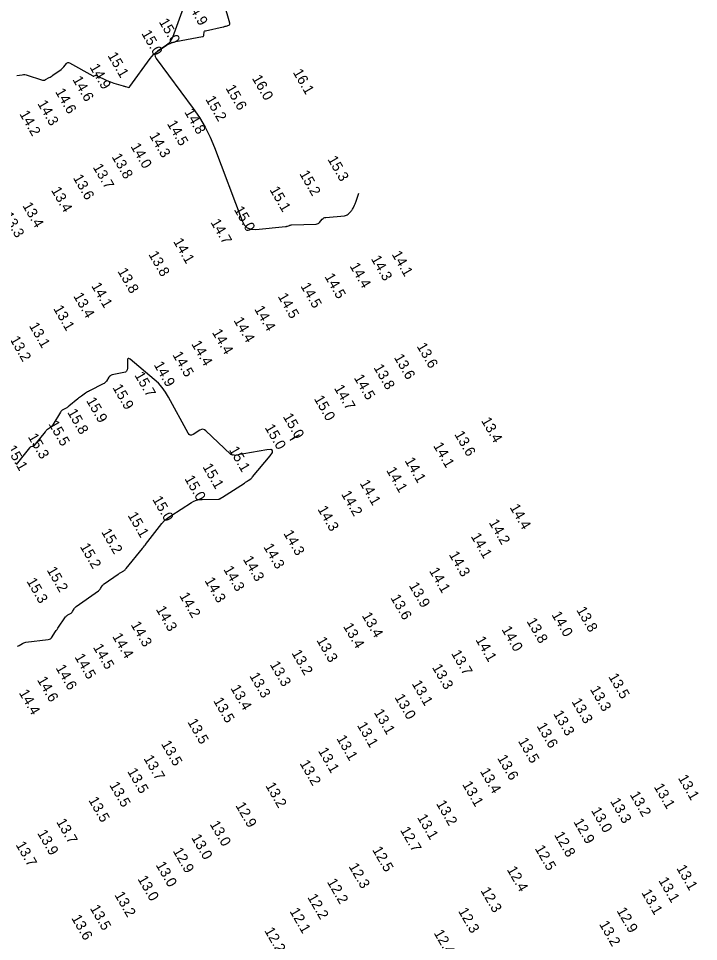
# Model space of a CAD drawing. Extents: x 988130 to 1132882, y 654656 to 841453.
# Drawn here: x 1054105.1 to 1054435.6, y 744148.2 to 744596.3 of the extents above; entities that cross this region are included whole.
import ezdxf

# ---------------------------------------------------------------- set-up
doc = ezdxf.new("R2010")
doc.units = 0
doc.layers.add('V-TOPO-MAJR', color=7, linetype='Continuous')
doc.layers.add('V-TOPO-SOUN', color=7, linetype='Continuous')

msp = doc.modelspace()

# ---------------------------------------------------------------- linework, layer by layer
at = {"layer": 'V-TOPO-MAJR'}
for points in [[(1054104.28, 744568.65), (1054106.89, 744569.03), (1054107.54, 744569.09), (1054108.18, 744569.07), (1054108.81, 744568.97), (1054109.44, 744568.8), (1054116.33, 744566.46), (1054116.82, 744566.34), (1054117.31, 744566.33), (1054117.78, 744566.42), (1054118.25, 744566.63), (1054120.1, 744567.65), (1054120.56, 744567.91), (1054121.01, 744568.18), (1054121.45, 744568.47), (1054121.88, 744568.77), (1054125.81, 744571.55), (1054126.2, 744571.85), (1054126.57, 744572.18), (1054126.91, 744572.54), (1054127.22, 744572.92), (1054128.42, 744574.53), (1054128.73, 744574.85), (1054129.08, 744575), (1054129.47, 744575), (1054129.88, 744574.84), (1054141.32, 744568.44), (1054141.46, 744568.38), (1054141.6, 744568.35), (1054141.74, 744568.37), (1054141.89, 744568.43), (1054142.46, 744568.72), (1054142.61, 744568.77), (1054142.75, 744568.79), (1054142.9, 744568.78), (1054143.04, 744568.72), (1054148.15, 744566.22), (1054148.96, 744565.84), (1054149.79, 744565.5), (1054150.63, 744565.19), (1054151.48, 744564.92), (1054156.07, 744563.56), (1054156.36, 744563.48), (1054156.64, 744563.39), (1054156.93, 744563.31), (1054157.21, 744563.23), (1054158.35, 744562.9), (1054158.62, 744562.86), (1054158.87, 744562.9), (1054159.08, 744563.02), (1054159.27, 744563.22), (1054169.08, 744576.91), (1054169.86, 744577.9), (1054170.72, 744578.82), (1054171.66, 744579.64), (1054172.68, 744580.39), (1054176.92, 744583.21), (1054178, 744583.86), (1054179.14, 744584.39), (1054180.31, 744584.8), (1054181.54, 744585.09), (1054194.57, 744587.56), (1054194.85, 744587.65), (1054195.06, 744587.81), (1054195.19, 744588.03), (1054195.25, 744588.32), (1054195.34, 744589.6), (1054195.4, 744589.89), (1054195.54, 744590.12), (1054195.74, 744590.28), (1054196.02, 744590.38), (1054204.56, 744592.25), (1054204.92, 744592.33), (1054205.27, 744592.42), (1054205.62, 744592.53), (1054205.97, 744592.65), (1054207.35, 744593.14), (1054207.64, 744593.29), (1054207.82, 744593.5), (1054207.89, 744593.77), (1054207.84, 744594.09), (1054198.92, 744625.13)], [(1054185.1, 744601.39), (1054179.91, 744587.01), (1054179.39, 744585.88), (1054178.73, 744584.87), (1054177.9, 744583.98), (1054176.92, 744583.21), (1054172.68, 744580.39), (1054171.85, 744579.65), (1054171.47, 744578.82), (1054171.55, 744577.92), (1054172.08, 744576.93), (1054190.06, 744552.69), (1054193.14, 744548.22), (1054195.89, 744543.57), (1054198.31, 744538.73), (1054200.39, 744533.72), (1054213.77, 744498.13), (1054214.84, 744496.12), (1054216.32, 744494.75), (1054218.2, 744494.02), (1054220.48, 744493.93), (1054234.82, 744495.26), (1054235.08, 744495.29), (1054235.33, 744495.34), (1054235.58, 744495.41), (1054235.83, 744495.5), (1054236.8, 744495.88), (1054237.05, 744495.96), (1054237.3, 744496.03), (1054237.55, 744496.07), (1054237.81, 744496.09), (1054249.8, 744496.54), (1054250.29, 744496.61), (1054250.72, 744496.76), (1054251.12, 744497.01), (1054251.46, 744497.35), (1054252.77, 744498.88), (1054253.12, 744499.22), (1054253.51, 744499.48), (1054253.95, 744499.65), (1054254.43, 744499.74), (1054263.59, 744500.54), (1054264.06, 744500.62), (1054264.49, 744500.78), (1054264.89, 744501.01), (1054265.25, 744501.32), (1054266.73, 744502.82), (1054267.01, 744503.13), (1054267.26, 744503.45), (1054267.48, 744503.79), (1054267.68, 744504.15), (1054268.41, 744505.63), (1054268.59, 744506.01), (1054268.76, 744506.39), (1054268.91, 744506.77), (1054269.05, 744507.16), (1054270.57, 744511.51)], [(1054104.74, 744291.55), (1054105.14, 744291.68), (1054105.53, 744291.88), (1054107.03, 744292.84), (1054107.42, 744293.06), (1054107.82, 744293.23), (1054108.24, 744293.36), (1054108.67, 744293.44), (1054119.58, 744294.82), (1054120.17, 744294.95), (1054120.68, 744295.2), (1054121.13, 744295.56), (1054121.5, 744296.04), (1054122.85, 744298.16), (1054123.19, 744298.69), (1054123.53, 744299.22), (1054123.88, 744299.74), (1054124.23, 744300.26), (1054128.05, 744305.78), (1054128.26, 744306.06), (1054128.51, 744306.31), (1054128.79, 744306.53), (1054129.09, 744306.71), (1054130.37, 744307.39), (1054130.67, 744307.58), (1054130.94, 744307.8), (1054131.17, 744308.06), (1054131.37, 744308.35), (1054132.16, 744309.72), (1054132.37, 744310.04), (1054132.61, 744310.33), (1054132.88, 744310.59), (1054133.17, 744310.82), (1054144.03, 744318.52), (1054144.31, 744318.75), (1054144.57, 744318.99), (1054144.8, 744319.27), (1054145.01, 744319.56), (1054145.79, 744320.8), (1054146, 744321.09), (1054146.23, 744321.36), (1054146.5, 744321.61), (1054146.78, 744321.83), (1054153.59, 744326.49), (1054153.92, 744326.72), (1054154.25, 744326.94), (1054154.59, 744327.15), (1054154.92, 744327.36), (1054156.28, 744328.2), (1054156.61, 744328.42), (1054156.91, 744328.66), (1054157.19, 744328.94), (1054157.46, 744329.23), (1054165.32, 744338.95), (1054165.46, 744339.12), (1054165.59, 744339.29), (1054165.73, 744339.46), (1054165.86, 744339.63), (1054166.4, 744340.31), (1054166.53, 744340.49), (1054166.67, 744340.66), (1054166.8, 744340.83), (1054166.93, 744341), (1054173.58, 744349.73), (1054174.79, 744351.19), (1054176.11, 744352.52), (1054177.55, 744353.73), (1054179.09, 744354.82), (1054189.14, 744361.27), (1054190.35, 744361.94), (1054191.61, 744362.42), (1054192.93, 744362.72), (1054194.31, 744362.83), (1054202.36, 744362.95), (1054202.54, 744362.97), (1054202.71, 744363), (1054202.88, 744363.06), (1054203.04, 744363.15), (1054203.66, 744363.52), (1054203.81, 744363.62), (1054203.97, 744363.71), (1054204.12, 744363.81), (1054204.27, 744363.91), (1054214.89, 744370.73), (1054215.04, 744370.83), (1054215.19, 744370.93), (1054215.34, 744371.03), (1054215.5, 744371.14), (1054216.1, 744371.54), (1054216.25, 744371.64), (1054216.4, 744371.75), (1054216.55, 744371.85), (1054216.7, 744371.96), (1054217.96, 744372.85), (1054218.21, 744373.04), (1054218.45, 744373.25), (1054218.68, 744373.47), (1054218.89, 744373.71), (1054227.47, 744384.05), (1054228.5, 744385.58), (1054228.57, 744386.56), (1054227.68, 744386.98), (1054225.85, 744386.85), (1054210.98, 744384.25), (1054210.73, 744384.22), (1054210.49, 744384.21), (1054210.24, 744384.22), (1054210, 744384.25), (1054209.02, 744384.42), (1054208.78, 744384.48), (1054208.56, 744384.57), (1054208.35, 744384.69), (1054208.17, 744384.85), (1054196.22, 744396.15), (1054195.52, 744396.66), (1054194.79, 744396.88), (1054194.02, 744396.8), (1054193.24, 744396.43), (1054190.03, 744394.37), (1054189.27, 744394.02), (1054188.6, 744394.02), (1054188.02, 744394.35), (1054187.52, 744395.02), (1054178.1, 744412.49), (1054176.65, 744414.9), (1054174.99, 744417.14), (1054173.13, 744419.22), (1054171.06, 744421.12), (1054159.4, 744430.88), (1054158.79, 744431.28), (1054158.36, 744431.3), (1054158.11, 744430.95), (1054158.04, 744430.23), (1054158.11, 744426.59), (1054158.01, 744425.77), (1054157.69, 744425.14), (1054157.14, 744424.68), (1054156.36, 744424.41), (1054150.74, 744423.27), (1054150.23, 744423.12), (1054149.78, 744422.88), (1054149.39, 744422.55), (1054149.07, 744422.13), (1054147.87, 744420.29), (1054147.55, 744419.85), (1054147.18, 744419.47), (1054146.76, 744419.15), (1054146.3, 744418.88), (1054139.65, 744415.56), (1054139.14, 744415.29), (1054138.64, 744415), (1054138.14, 744414.69), (1054137.66, 744414.37), (1054135.76, 744413.03), (1054135.29, 744412.69), (1054134.83, 744412.34), (1054134.37, 744411.98), (1054133.92, 744411.61), (1054129.69, 744408.06), (1054129.35, 744407.79), (1054129, 744407.54), (1054128.63, 744407.32), (1054128.25, 744407.11), (1054126.72, 744406.34), (1054126.35, 744406.12), (1054126.03, 744405.86), (1054125.74, 744405.56), (1054125.5, 744405.21), (1054121.79, 744399.02), (1054121.56, 744398.68), (1054121.3, 744398.36), (1054121, 744398.07), (1054120.67, 744397.81), (1054119.3, 744396.84), (1054118.97, 744396.58), (1054118.66, 744396.31), (1054118.36, 744396.01), (1054118.09, 744395.69), (1054112.62, 744388.92), (1054112.48, 744388.78), (1054112.33, 744388.66), (1054112.15, 744388.57), (1054111.96, 744388.51), (1054111.16, 744388.32), (1054110.97, 744388.26), (1054110.8, 744388.17), (1054110.64, 744388.05), (1054110.51, 744387.9), (1054104.03, 744379.78)]]:
    msp.add_lwpolyline(points, dxfattribs=at)
msp.add_lwpolyline([(1054239.31, 744392.94), (1054238.2, 744392.29), (1054237.09, 744391.63), (1054238.2, 744392.29), (1054239.31, 744392.94), (1054240.42, 744393.59), (1054241.53, 744394.23), (1054240.42, 744393.59)], close=True, dxfattribs=at)

# ---------------------------------------------------------------- texts
at = {"layer": 'V-TOPO-SOUN'}
for s, p in [('14.9 ', (1054186.67, 744603.65)), ('15.0 ', (1054173.21, 744594.72)), ('15.0 ', (1054164.73, 744589.08)), ('15.1 ', (1054148.28, 744578.35)), ('14.9 ', (1054139.58, 744572.7)), ('16.1 ', (1054238.32, 744570.19)), ('14.6 ', (1054131.23, 744566.74)), ('16.0 ', (1054218.45, 744567.31)), ('14.6 ', (1054122.83, 744560.79)), ('15.6 ', (1054205.61, 744562.53)), ('14.3 ', (1054114.2, 744555.04)), ('15.2 ', (1054195.82, 744557.15)), ('14.2 ', (1054105.46, 744550.04)), ('14.8 ', (1054185.63, 744550.91)), ('14.5 ', (1054177.15, 744545.27)), ('14.3 ', (1054168.54, 744539.5)), ('14.0 ', (1054159.47, 744534.23)), ('13.8 ', (1054150.3, 744529.19)), ('15.3 ', (1054255.15, 744528.01)), ('13.7 ', (1054141.12, 744524.18)), ('13.6 ', (1054131.49, 744518.99)), ('15.2 ', (1054241.49, 744520.95)), ('13.4 ', (1054120.86, 744512.96)), ('15.1 ', (1054227.01, 744513.2)), ('13.4 ', (1054106.93, 744505.49)), ('13.3 ', (1054097.53, 744500.67)), ('15.0 ', (1054209.69, 744503.57)), ('14.7 ', (1054198.32, 744497.4)), ('14.1 ', (1054180.2, 744488.07)), ('13.8 ', (1054168.15, 744481.79)), ('14.3 ', (1054276.25, 744479.69)), ('14.1 ', (1054286.35, 744481.87)), ('13.8 ', (1054153.14, 744473.6)), ('14.4 ', (1054265.91, 744476.15)), ('14.5 ', (1054253.71, 744471.01)), ('14.1 ', (1054140.37, 744466.54)), ('14.5 ', (1054242.02, 744466.43)), ('13.4 ', (1054131.64, 744461.6)), ('14.5 ', (1054230.98, 744461.4)), ('13.1 ', (1054121.94, 744455.47)), ('14.4 ', (1054219.57, 744455.25)), ('13.1 ', (1054110.12, 744447.13)), ('14.4 ', (1054209.53, 744449.73)), ('14.4 ', (1054199.02, 744443.96)), ('13.2 ', (1054100.8, 744440.52)), ('14.4 ', (1054188.98, 744438.34)), ('13.6 ', (1054298.48, 744437.24)), ('14.5 ', (1054179.83, 744433.04)), ('13.6 ', (1054287.41, 744431.81)), ('14.9 ', (1054170.75, 744428.21)), ('13.8 ', (1054277.52, 744426.88)), ('15.7 ', (1054161.36, 744423.18)), ('14.5 ', (1054267.96, 744421.92)), ('15.9 ', (1054150.69, 744417.15)), ('14.7 ', (1054258.32, 744416.87)), ('15.0 ', (1054248.57, 744411.72)), ('15.9 ', (1054137.92, 744410.77)), ('15.8 ', (1054128.7, 744405.17)), ('15.0 ', (1054233.47, 744403.05)), ('15.5 ', (1054119.62, 744399.48)), ('15.0 ', (1054224.64, 744397.76)), ('13.4 ', (1054329.79, 744401.1)), ('15.3 ', (1054109.59, 744393.23)), ('13.6 ', (1054316.77, 744394.48)), ('14.1 ', (1054306.49, 744388.93)), ('15.1 ', (1054099.19, 744387.48)), ('15.1 ', (1054207.27, 744386.92)), ('14.1 ', (1054292.66, 744381.63)), ('15.1 ', (1054194.44, 744378.67)), ('14.1 ', (1054283.69, 744376.96)), ('15.0 ', (1054185.67, 744372.89)), ('14.1 ', (1054270.77, 744370.73)), ('15.0 ', (1054170.06, 744362.86)), ('14.2 ', (1054261.77, 744365.45)), ('14.3 ', (1054250.31, 744358.11)), ('14.4 ', (1054343.66, 744358.98)), ('15.1 ', (1054158.05, 744355.09)), ('14.2 ', (1054333.51, 744351.6)), ('15.2 ', (1054145.23, 744347.06)), ('14.3 ', (1054233.72, 744346.33)), ('14.1 ', (1054324.76, 744344.93)), ('15.2 ', (1054134.86, 744339.95)), ('14.3 ', (1054224.01, 744339.81)), ('14.3 ', (1054314.12, 744336.04)), ('14.3 ', (1054214.09, 744333.77)), ('15.2 ', (1054118.76, 744328.53)), ('14.3 ', (1054204.57, 744328.93)), ('14.1 ', (1054304.52, 744328.14)), ('15.3 ', (1054108.93, 744323.12)), ('14.3 ', (1054195.44, 744323.42)), ('13.9 ', (1054294.67, 744321.02)), ('14.2 ', (1054183.15, 744316.08)), ('13.6 ', (1054285.73, 744315.09)), ('14.3 ', (1054171.76, 744309.5)), ('13.8 ', (1054376.08, 744309.14)), ('13.4 ', (1054271.83, 744306.44)), ('13.8 ', (1054351.87, 744303.69)), ('14.0 ', (1054364.01, 744306.86)), ('14.3 ', (1054159.57, 744301.99)), ('13.4 ', (1054262.74, 744301.21)), ('14.0 ', (1054339.71, 744299.73)), ('14.4 ', (1054150.59, 744296.33)), ('13.3 ', (1054249.8, 744294.45)), ('14.1 ', (1054327.04, 744294.73)), ('14.5 ', (1054141.22, 744291.08)), ('14.5 ', (1054132.29, 744286.34)), ('13.2 ', (1054237.69, 744288.25)), ('13.7 ', (1054315.22, 744288.09)), ('14.6 ', (1054123.09, 744281.02)), ('13.3 ', (1054227.11, 744282.7)), ('13.3 ', (1054305.95, 744281.31)), ('13.3 ', (1054217.2, 744277.18)), ('13.5 ', (1054391.62, 744276.78)), ('14.6 ', (1054114.05, 744275.23)), ('13.1 ', (1054296.08, 744273.41)), ('14.4 ', (1054105.21, 744268.96)), ('13.4 ', (1054208.01, 744271.19)), ('13.3 ', (1054382.67, 744270.66)), ('13.5 ', (1054199.66, 744265.08)), ('13.0 ', (1054287.74, 744266.75)), ('13.3 ', (1054373.71, 744264.72)), ('13.1 ', (1054277.66, 744259.44)), ('13.3 ', (1054364.84, 744258.8)), ('13.5 ', (1054187.11, 744254.78)), ('13.1 ', (1054269.5, 744253.16)), ('13.6 ', (1054356.77, 744252.83)), ('13.1 ', (1054259.5, 744246.78)), ('13.5 ', (1054347.73, 744245.5)), ('13.5 ', (1054174.31, 744244.17)), ('13.1 ', (1054250.57, 744240.75)), ('13.7 ', (1054165.78, 744237.09)), ('13.6 ', (1054337.62, 744237.23)), ('13.2 ', (1054241.62, 744234.68)), ('13.5 ', (1054157.87, 744230.79)), ('13.4 ', (1054329.18, 744230.8)), ('13.1 ', (1054425.44, 744227.56)), ('13.5 ', (1054149.16, 744224.15)), ('13.2 ', (1054224.99, 744223.86)), ('13.1 ', (1054320.62, 744224.46)), ('13.1 ', (1054413.7, 744223.32)), ('13.2 ', (1054402.02, 744219.51)), ('13.5 ', (1054138.98, 744216.84)), ('12.9 ', (1054210.43, 744214.23)), ('13.2 ', (1054307.91, 744215.16)), ('13.3 ', (1054392.49, 744216.27)), ('13.0 ', (1054383.22, 744211.79)), ('13.7 ', (1054123.37, 744206.28)), ('13.0 ', (1054197.92, 744205.17)), ('13.1 ', (1054298.71, 744208.41)), ('12.9 ', (1054374.64, 744206.34)), ('13.9 ', (1054114.13, 744200.82)), ('12.7 ', (1054290.42, 744202.29)), ('13.0 ', (1054188.93, 744198.68)), ('12.8 ', (1054365.29, 744199.93)), ('13.7 ', (1054103.65, 744195.17)), ('12.9 ', (1054180, 744192.17)), ('12.5 ', (1054276.88, 744192.73)), ('12.5 ', (1054355.86, 744193.38)), ('13.0 ', (1054171.69, 744185.37)), ('12.3 ', (1054265.42, 744184.65)), ('12.4 ', (1054342.27, 744183.13)), ('13.1 ', (1054424.66, 744183.78)), ('13.0 ', (1054162.88, 744178.59)), ('13.1 ', (1054415.93, 744177.81)), ('12.2 ', (1054254.89, 744177.16)), ('13.2 ', (1054151.66, 744170.8)), ('12.2 ', (1054245.36, 744169.71)), ('12.3 ', (1054329.49, 744172.97)), ('13.1 ', (1054407.66, 744171.94)), ('13.5 ', (1054139.7, 744164.37)), ('12.1 ', (1054236.72, 744162.91)), ('12.3 ', (1054318.61, 744162.98)), ('12.9 ', (1054395.6, 744163.15)), ('13.6 ', (1054130.69, 744159.59)), ('13.2 ', (1054387.12, 744156.64)), ('12.2 ', (1054224.48, 744153.48)), ('12.4 ', (1054306.77, 744152.33))]:
    msp.add_text(s, height=5, rotation=300, dxfattribs=at).set_placement(p)

doc.saveas('drawing.dxf')
